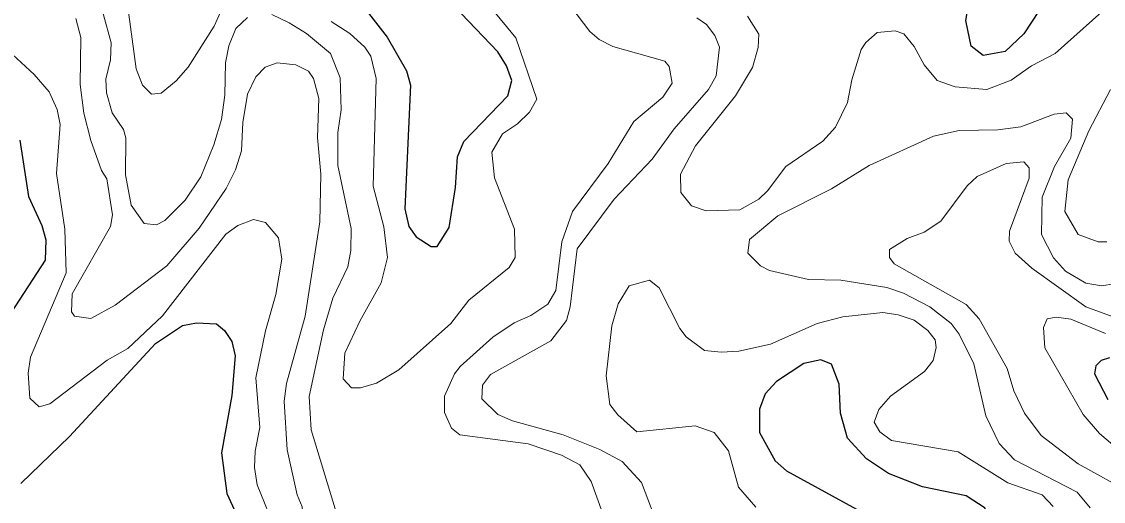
# Model space of a CAD drawing. Extents: x 673.6 to 698.9, y 7012 to 7040.1.
# Drawn here: x 695.318 to 696.817, y 7015.529 to 7016.194 of the extents above; entities that cross this region are included whole.
import ezdxf

# ---------------------------------------------------------------- set-up
doc = ezdxf.new("R2010")
doc.units = 0
doc.header["$LTSCALE"] = 0.032
doc.layers.add('1', color=7, linetype='Continuous', lineweight=25)
doc.layers.add('2', color=7, linetype='Continuous', lineweight=13)

msp = doc.modelspace()

# ---------------------------------------------------------------- linework, layer by layer
at = {"layer": '1'}
for points in [[(696.6342, 7016.2415), (696.6592, 7016.2682), (696.6765, 7016.274), (696.7045, 7016.2763), (696.7144, 7016.272), (696.7316, 7016.2553), (696.736, 7016.2448), (696.7359, 7016.235), (696.7279, 7016.2093), (696.7064, 7016.177), (696.6806, 7016.1526), (696.6503, 7016.1468), (696.6334, 7016.1598), (696.626, 7016.1954)], [(696.5192, 7015.5677), (696.4886, 7015.588), (696.4623, 7015.6169), (696.4526, 7015.6515), (696.4508, 7015.6917), (696.4398, 7015.7193), (696.4252, 7015.7251), (696.4017, 7015.72), (696.3637, 7015.6951), (696.3482, 7015.6781), (696.34, 7015.6567), (696.34, 7015.6247), (696.362, 7015.5855), (696.3775, 7015.5716), (696.5236, 7015.4914), (696.5669, 7015.4753), (696.6133, 7015.4678), (696.6505, 7015.49), (696.6546, 7015.5096), (696.6528, 7015.5197), (696.6267, 7015.5368), (696.5659, 7015.5492)]]:
    msp.add_lwpolyline(points, close=True, dxfattribs=at)
for points in [[(695.7711, 7016.2412), (695.8242, 7016.1725), (695.8509, 7016.1256), (695.8566, 7016.1058), (695.8488, 7015.9346), (695.8543, 7015.9102), (695.8645, 7015.8958), (695.8852, 7015.8822), (695.8936, 7015.8822), (695.9102, 7015.9086), (695.9192, 7015.9642), (695.9217, 7016.0064), (695.9306, 7016.0279), (695.9913, 7016.0912), (695.9971, 7016.1124), (695.9898, 7016.1328), (695.9776, 7016.1519), (695.9269, 7016.2054)], [(695.3152, 7016.0298), (695.3275, 7015.9514), (695.3456, 7015.9115), (695.3514, 7015.8914), (695.3502, 7015.8632), (695.3034, 7015.7907)], [(695.3167, 7015.5538), (695.3841, 7015.6188), (695.5034, 7015.7477), (695.5408, 7015.7727), (695.5602, 7015.7767), (695.5877, 7015.7751), (695.5987, 7015.766), (695.6092, 7015.7507), (695.6135, 7015.7307), (695.6089, 7015.6757), (695.5947, 7015.5964), (695.6022, 7015.5398), (695.6363, 7015.4654), (695.6423, 7015.4431), (695.6381, 7015.4099), (695.6277, 7015.3843)], [(696.8254, 7015.7282), (696.8137, 7015.7245), (696.8061, 7015.717), (696.8045, 7015.7058), (696.8229, 7015.6703)]]:
    msp.add_lwpolyline(points, dxfattribs=at)
at = {"layer": '2'}
for points in [[(695.7635, 7015.699), (695.7751, 7015.6865), (695.7873, 7015.6864), (695.8096, 7015.6928), (695.8405, 7015.7114), (695.9124, 7015.7757), (695.9375, 7015.8081), (695.9935, 7015.8534), (696.0015, 7015.8671), (696.0007, 7015.9063), (695.9728, 7015.9774), (695.9694, 7016.013), (695.9839, 7016.0386), (696.0049, 7016.0522), (696.0217, 7016.0683), (696.0317, 7016.0864), (696.0028, 7016.1715), (695.9398, 7016.2481)], [(695.6306, 7016.1997), (695.6144, 7016.1843), (695.6048, 7016.1605), (695.6002, 7016.137), (695.5995, 7016.092), (695.5947, 7016.0582), (695.5842, 7016.023), (695.5659, 7015.9788), (695.5444, 7015.9465), (695.516, 7015.9184), (695.5046, 7015.9122), (695.4876, 7015.9144), (695.4698, 7015.9397), (695.4616, 7015.9815), (695.4623, 7016.0331), (695.4591, 7016.0443), (695.4434, 7016.0677), (695.4353, 7016.0953), (695.4345, 7016.1142), (695.4408, 7016.1409), (695.4418, 7016.1646), (695.4205, 7016.2428)], [(695.4631, 7016.2283), (695.4764, 7016.1284), (695.4852, 7016.1058), (695.4978, 7016.0932), (695.5112, 7016.095), (695.532, 7016.1117), (695.5484, 7016.1307), (695.5847, 7016.1877), (695.6099, 7016.2444)], [(695.6422, 7015.0907), (695.6457, 7015.123), (695.6618, 7015.1893), (695.6833, 7015.2439), (695.7247, 7015.3333), (695.7344, 7015.3615), (695.7508, 7015.4439), (695.7524, 7015.5187), (695.7188, 7015.6284), (695.7162, 7015.6743), (695.7359, 7015.7666), (695.7489, 7015.8106), (695.7697, 7015.8541), (695.7738, 7015.8767), (695.7745, 7015.9074), (695.7558, 7015.9946), (695.7558, 7016.0405), (695.7606, 7016.0719), (695.7592, 7016.1162), (695.7458, 7016.1498), (695.7124, 7016.1773), (695.6884, 7016.1921), (695.6645, 7016.204)], [(696.079, 7016.2151), (696.1052, 7016.1801), (696.1179, 7016.1692), (696.1369, 7016.1596), (696.209, 7016.1392), (696.2152, 7016.1316), (696.219, 7016.1088)], [(696.8144, 7016.2075), (696.7497, 7016.1497), (696.7171, 7016.1325), (696.6889, 7016.1127), (696.6551, 7016.0998), (696.6115, 7016.1036), (696.5863, 7016.1125), (696.5684, 7016.1339), (696.5546, 7016.1594), (696.5401, 7016.177), (696.5281, 7016.181), (696.5033, 7016.1788), (696.4876, 7016.1651), (696.4813, 7016.1553), (696.4681, 7016.1134), (696.4622, 7016.0817), (696.4457, 7016.0477), (696.4282, 7016.0285), (696.3765, 7015.9932), (696.3514, 7015.9593), (696.3391, 7015.9477), (696.3132, 7015.9329), (696.2663, 7015.9316), (696.246, 7015.9388), (696.231, 7015.9572), (696.2308, 7015.9827), (696.2514, 7016.0219), (696.3068, 7016.0913), (696.3306, 7016.1304), (696.3383, 7016.158), (696.3392, 7016.1766), (696.3236, 7016.2014)], [(695.3928, 7016.1984), (695.4, 7016.172), (695.3991, 7016.1068), (695.4041, 7016.0673), (695.4136, 7016.029), (695.4283, 7015.9875), (695.4359, 7015.9759), (695.4435, 7015.9261), (695.4409, 7015.91), (695.3876, 7015.8166), (695.3868, 7015.7919), (695.3909, 7015.7859), (695.4139, 7015.7827), (695.4473, 7015.8011), (695.5188, 7015.8555), (695.5637, 7015.9076), (695.6013, 7015.9629), (695.6142, 7015.9885), (695.6225, 7016.0147), (695.6242, 7016.0542), (695.6306, 7016.0932), (695.6423, 7016.1176), (695.6554, 7016.1309), (695.672, 7016.1367), (695.6979, 7016.1343), (695.7154, 7016.1251), (695.722, 7016.1153), (695.7294, 7016.0874), (695.7278, 7016.0335), (695.7326, 7015.9826), (695.731, 7015.9165), (695.7107, 7015.7858), (695.685, 7015.6926), (695.6818, 7015.668)], [(695.7466, 7016.1943), (695.7724, 7016.1775), (695.7934, 7016.1586), (695.8016, 7016.1459), (695.8091, 7016.1153), (695.8051, 7015.9661), (695.8199, 7015.9096)], [(696.1944, 7015.5092), (696.1769, 7015.5553), (696.15, 7015.5843), (696.1192, 7015.6008), (696.0682, 7015.6213), (695.998, 7015.6409), (695.9778, 7015.6495), (695.9556, 7015.6713), (695.9566, 7015.6901), (695.9673, 7015.7047), (696.0513, 7015.7515), (696.0727, 7015.7797), (696.0779, 7015.7985), (696.0878, 7015.8793), (696.1389, 7015.9479), (696.1917, 7016.0033), (696.222, 7016.0456), (696.2697, 7016.0999), (696.28, 7016.1189), (696.2849, 7016.1585), (696.2783, 7016.1745), (696.2668, 7016.1901), (696.2535, 7016.1991)], [(695.2931, 7016.1597), (695.3352, 7016.1209), (695.3561, 7016.0967), (695.3671, 7016.0723), (695.3711, 7016.0516), (695.3663, 7015.9835), (695.3778, 7015.9063), (695.3793, 7015.8458), (695.33, 7015.7288), (695.3268, 7015.7069), (695.3292, 7015.672), (695.3421, 7015.6602), (695.3568, 7015.6644), (695.4362, 7015.7246), (695.465, 7015.741), (695.5129, 7015.786), (695.6006, 7015.8993), (695.6173, 7015.9113), (695.639, 7015.9197), (695.6556, 7015.9154), (695.6735, 7015.8942), (695.6784, 7015.8648), (695.6702, 7015.8156), (695.6555, 7015.7656), (695.6424, 7015.7003)], [(696.219, 7016.1088), (696.2063, 7016.0894), (696.1661, 7016.0555), (696.1304, 7015.9975), (696.081, 7015.9309), (696.0664, 7015.8889)], [(696.8214, 7015.8887), (696.8093, 7015.8886), (696.7818, 7015.8988), (696.7633, 7015.9309), (696.768, 7015.9749), (696.7967, 7016.0427), (696.8264, 7016.1)], [(696.8308, 7015.8304), (696.8144, 7015.8278), (696.7924, 7015.8314), (696.7641, 7015.8482), (696.7478, 7015.8665), (696.7312, 7015.8989), (696.732, 7015.9507), (696.7491, 7015.9934), (696.7714, 7016.0324), (696.7739, 7016.0587), (696.7652, 7016.0676), (696.7483, 7016.0657), (696.7024, 7016.048), (696.6706, 7016.0439), (696.617, 7016.043), (696.5814, 7016.0351), (696.4921, 7015.9945), (696.4399, 7015.9623), (696.3657, 7015.9248), (696.3262, 7015.8919), (696.3241, 7015.8731), (696.3417, 7015.8553), (696.3542, 7015.8489), (696.4079, 7015.8368), (696.4529, 7015.8358), (696.5166, 7015.8256), (696.5396, 7015.8178), (696.5764, 7015.7986), (696.606, 7015.7754), (696.6169, 7015.7608), (696.6371, 7015.7199), (696.6538, 7015.6478), (696.6723, 7015.6091), (696.6937, 7015.5865), (696.7805, 7015.5419), (696.7985, 7015.5203)], [(696.8573, 7015.5395), (696.7817, 7015.5811), (696.7305, 7015.6203), (696.7075, 7015.6515), (696.6928, 7015.6824), (696.6834, 7015.7132), (696.6446, 7015.782), (696.6268, 7015.8018), (696.5268, 7015.8582), (696.5203, 7015.867), (696.5204, 7015.878), (696.5447, 7015.8934), (696.5683, 7015.902), (696.5916, 7015.9176), (696.6279, 7015.9666), (696.6418, 7015.9791), (696.6822, 7015.9974), (696.7063, 7015.9997), (696.7138, 7015.9915), (696.7138, 7015.9768), (696.6866, 7015.9036), (696.686, 7015.8896), (696.6946, 7015.8733), (696.7174, 7015.8521), (696.7923, 7015.7988), (696.8301, 7015.7847)], [(695.8199, 7015.9096), (695.8247, 7015.8672), (695.8162, 7015.8319), (695.7863, 7015.7788), (695.7658, 7015.7347), (695.7635, 7015.699)], [(696.0664, 7015.8889), (696.0581, 7015.8215), (696.0467, 7015.8024), (696.0233, 7015.7865), (696.0003, 7015.7765), (695.9708, 7015.7568), (695.9253, 7015.7162), (695.9174, 7015.7058), (695.9038, 7015.6751), (695.9037, 7015.6522), (695.9136, 7015.6305), (695.9248, 7015.6213), (696.0195, 7015.6089), (696.0657, 7015.593), (696.0913, 7015.5798), (696.107, 7015.5566), (696.1226, 7015.5133)], [(696.3351, 7015.5209), (696.3113, 7015.5487), (696.2972, 7015.5992), (696.2775, 7015.6244), (696.2509, 7015.6338), (696.1702, 7015.6256), (696.1441, 7015.6488), (696.1329, 7015.6635), (696.1279, 7015.7033), (696.1354, 7015.7722), (696.1444, 7015.8029), (696.1597, 7015.8278), (696.1879, 7015.8355), (696.201, 7015.8252), (696.2297, 7015.7689), (696.2387, 7015.7572), (696.264, 7015.7384), (696.287, 7015.7357), (696.3116, 7015.7374), (696.3553, 7015.7471), (696.4202, 7015.7755), (696.4559, 7015.7849), (696.5109, 7015.7907), (696.5324, 7015.7876), (696.5544, 7015.78), (696.5736, 7015.7657), (696.5838, 7015.7528), (696.5848, 7015.7422), (696.5807, 7015.7241), (696.5687, 7015.7089), (696.5219, 7015.6751), (696.5058, 7015.6564), (696.4989, 7015.6387), (696.5069, 7015.6256), (696.523, 7015.6133), (696.6157, 7015.5978), (696.6842, 7015.5548), (696.732, 7015.5383), (696.7471, 7015.5221)], [(696.8197, 7015.7617), (696.7714, 7015.7817), (696.7511, 7015.7842), (696.7388, 7015.782), (696.7337, 7015.7702), (696.7354, 7015.7419), (696.7888, 7015.6493), (696.8115, 7015.6231), (696.8609, 7015.5811)], [(695.6424, 7015.7003), (695.6479, 7015.6314), (695.6414, 7015.5989), (695.6407, 7015.5759), (695.6443, 7015.552), (695.6703, 7015.4872)], [(695.6818, 7015.668), (695.6859, 7015.6006), (695.6998, 7015.5381), (695.7064, 7015.5217), (695.713, 7015.4519), (695.7081, 7015.3778)]]:
    msp.add_lwpolyline(points, dxfattribs=at)

doc.saveas('drawing.dxf')
